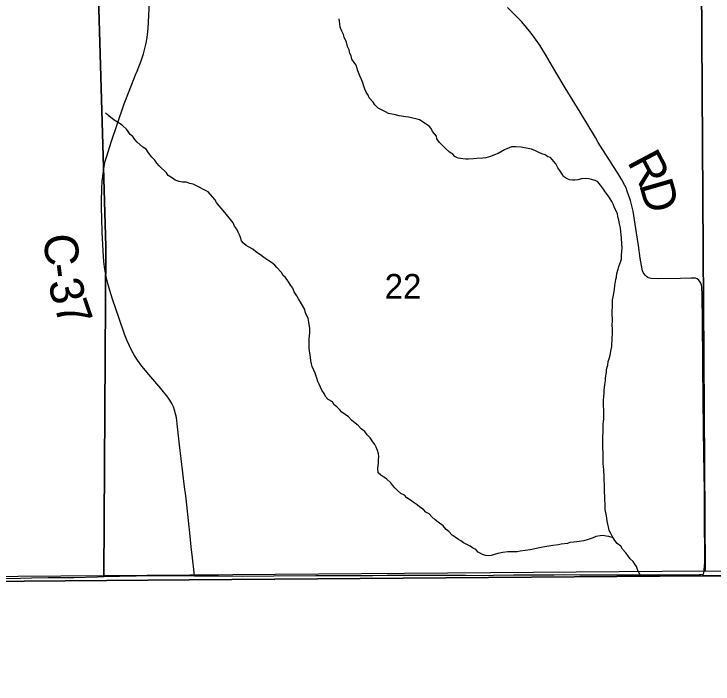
# Model space of a CAD drawing. Extents: x 1985906 to 2360102, y 891258 to 1222054.
# Drawn here: x 2187673 to 2193915, y 971844 to 977823 of the extents above; entities that cross this region are included whole.
import ezdxf

# ---------------------------------------------------------------- set-up
doc = ezdxf.new("R2010")
doc.units = 0
for name, color, linetype in [('GM_X_Adjacent_County', 7, 'Continuous'), ('GM_X_County', 7, 'Continuous'), ('GM_X_County_Road', 7, 'Continuous'), ('GM_X_County_Road_Text', 7, 'Continuous'), ('GM_X_Minor_River', 7, 'Continuous'), ('GM_X_Section', 7, 'Continuous'), ('GM_X_Section_Text', 7, 'Continuous'), ('GM_X_Township', 7, 'Continuous'), ('GM_X_Township_Road', 7, 'Continuous'), ('GM_X_Township_Road_Text', 7, 'Continuous')]:
    doc.layers.add(name, color=color, linetype=linetype)

msp = doc.modelspace()

# ---------------------------------------------------------------- linework, layer by layer
at = {"layer": 'GM_X_Adjacent_County'}
msp.add_lwpolyline([(2175875.3, 972587.6), (2177694.5, 972632.7), (2179259.4, 972671.4), (2182232.7, 972715.7), (2189237.6, 972772.4), (2193820, 972810.4), (2200105.5, 972809.1), (2204646.2, 972821.7), (2204662.3, 968293.6)], dxfattribs=at)
at = {"layer": 'GM_X_County'}
msp.add_lwpolyline([(2204498.2, 1002246.1), (2204523.9, 998045.8), (2204528.4, 997304.2), (2204539.2, 995544.8), (2204547.9, 994124.7), (2204620.5, 987649.6), (2204600.2, 985575.8), (2204618, 980821.8), (2204646, 972876.6), (2204646.2, 972821.7), (2200105.5, 972809.1), (2193820, 972810.4), (2189237.6, 972772.4), (2182232.7, 972715.7), (2179259.4, 972671.4), (2177694.5, 972632.7), (2175875.3, 972587.6)], dxfattribs=at)
at = {"layer": 'GM_X_County_Road'}
msp.add_lwpolyline([(2189286.3, 972810.6), (2189283, 972838.5), (2189267.4, 972968.9), (2189256.2, 973066.7), (2189246.1, 973164.6), (2189215.8, 973441.4), (2189206.7, 973523), (2189196.9, 973604.5), (2189151.5, 973977), (2189133.4, 974140.2), (2189123, 974221.8), (2189116.3, 974254.3), (2189107.5, 974286.3), (2189096.5, 974317.6), (2189082.6, 974347.9), (2189065.7, 974376.6), (2189046.3, 974403.5), (2188984.6, 974480.6), (2188878.3, 974605.8), (2188815.6, 974681.6), (2188775.9, 974733.5), (2188749, 974774.3), (2188725.2, 974817), (2188703.7, 974861.1), (2188684.3, 974906.1), (2188661.1, 974967.3), (2188613.6, 975107.1), (2188554, 975277.4), (2188529.3, 975355.4), (2188511.2, 975418.3), (2188495.7, 975481.7), (2188484.7, 975546.1), (2188476.6, 975611), (2188468.3, 975709), (2188462.4, 975823.6), (2188462, 975872.8), (2188458.5, 976004.1), (2188455.7, 976086.2), (2188455.1, 976151.6), (2188457.6, 976266.3), (2188461.5, 976331.6), (2188468.3, 976396.7), (2188477.7, 976461.3), (2188488.4, 976508.9), (2188502.2, 976555.9), (2188542.4, 976680.9), (2188594.1, 976836.6), (2188658.4, 977022.7), (2188700.9, 977134.7), (2188757.5, 977279.1), (2188771.9, 977314.5), (2188807.8, 977406.2), (2188830.6, 977468.1), (2188855, 977564), (2188862.4, 977612.9), (2188870.9, 977694.7), (2188878.1, 977809.6), (2188886.1, 977990)], dxfattribs=at)
at = {"layer": 'GM_X_Minor_River'}
for points in [[(2192741, 976351.5), (2192707.1, 976343.2), (2192681.1, 976340.9), (2192659.1, 976340.7), (2192633, 976344.5), (2192606.9, 976354.3), (2192578.7, 976372.1), (2192566.5, 976394), (2192548.2, 976425.9), (2192529.9, 976449.8), (2192511.6, 976485.7), (2192493.3, 976507.5), (2192463, 976541.3), (2192440.9, 976549.1), (2192414.7, 976564.9), (2192386.6, 976574.7), (2192352.4, 976590.4), (2192328.3, 976602.2), (2192294.2, 976615.9), (2192230, 976629.4), (2192201.9, 976635.1), (2192153.9, 976638.7), (2192115.9, 976636.4), (2192093.9, 976630.2), (2192052.1, 976609.8), (2191996.4, 976579.2), (2191964.5, 976564.9), (2191926.6, 976552.5), (2191886.7, 976540.2), (2191860.8, 976535.9), (2191806.8, 976533.4), (2191776.8, 976531.1), (2191730.8, 976526.7), (2191706.8, 976528.5), (2191680.8, 976530.3), (2191640.7, 976537.9), (2191608.5, 976551.7), (2191590.3, 976573.5), (2191562.1, 976589.3), (2191519.7, 976629), (2191473.2, 976676.7), (2191448.8, 976710.5), (2191444.6, 976732.5), (2191410.2, 976774.3), (2191397.9, 976800.2), (2191379.7, 976822.1), (2191345.4, 976845.8), (2191295.1, 976879.4), (2191273, 976885.2), (2191196.8, 976902.6), (2191170.7, 976906.3), (2191112.6, 976913.8), (2191078.5, 976923.5), (2191018.4, 976935), (2190990.2, 976948.8), (2190925.8, 976984.3), (2190895.5, 977014), (2190879.3, 977035.9), (2190844.9, 977073.7), (2190834.7, 977097.6), (2190818.4, 977125.5), (2190806.1, 977151.5), (2190795.8, 977179.4), (2190789.5, 977209.4), (2190775.2, 977239.3), (2190760.9, 977271.3), (2190744.4, 977317.2), (2190727.9, 977365.2), (2190711.6, 977391), (2190691.3, 977420.9), (2190683, 977448.9), (2190672.8, 977470.8), (2190666.5, 977504.8), (2190652.2, 977532.8), (2190641.8, 977570.7), (2190621.3, 977616.6), (2190615.1, 977640.6), (2190600.8, 977670.5), (2190586.4, 977706.4), (2190582.1, 977734.5), (2190579.9, 977758.5), (2190577.6, 977780.5)], [(2190308.7, 974897.2), (2190310.4, 974925.3), (2190315.9, 974977.4), (2190315.5, 975017.5), (2190304.9, 975073.5), (2190298.6, 975109.5), (2190282.2, 975141.4), (2190274, 975165.3), (2190269.8, 975187.3), (2190249.4, 975221.2), (2190214.8, 975281), (2190198.5, 975306.9), (2190176.1, 975344.8), (2190161.8, 975376.7), (2190145.5, 975400.6), (2190125.2, 975434.4), (2190098.8, 975472.3), (2190076.6, 975488.1), (2190062.3, 975516), (2190019.9, 975559.7), (2190003.7, 975581.6), (2189971.4, 975605.3), (2189949.2, 975621.2), (2189902.9, 975650.8), (2189878.7, 975670.6), (2189830.3, 975704.2), (2189806.1, 975724.1), (2189767.9, 975745.8), (2189745.8, 975757.6), (2189723.6, 975777.4), (2189705.3, 975799.3), (2189697, 975827.2), (2189686.8, 975851.2), (2189674.5, 975875.1), (2189664.3, 975903.1), (2189642, 975930.9), (2189629.7, 975958.9), (2189583, 976018.5), (2189556.7, 976050.4), (2189506.1, 976110), (2189481.8, 976139.8), (2189465.5, 976167.7), (2189447.2, 976191.6), (2189406.8, 976235.3), (2189370.6, 976253), (2189328.3, 976276.7), (2189272, 976304.2), (2189243.9, 976312), (2189211.8, 976321.7), (2189177.8, 976323.4), (2189147.7, 976329.2), (2189113.6, 976338.9), (2189089.4, 976356.7), (2189051.1, 976382.4), (2189034.9, 976406.3), (2188968.2, 976467.8), (2188950, 976491.7), (2188929.7, 976519.5), (2188905.4, 976545.3), (2188875, 976585.1), (2188854.7, 976617), (2188822.5, 976634.7), (2188772, 976678.3), (2188751.8, 976702.2), (2188735.5, 976730.1), (2188711.3, 976747.9), (2188693, 976773.8), (2188676.8, 976795.7), (2188644.5, 976825.4), (2188622.3, 976843.3), (2188568, 976874.8), (2188519.5, 976914.5), (2188491.3, 976938.3)], [(2193267.8, 972807.7), (2193240.6, 972866.1), (2193232.3, 972892.1), (2193216.1, 972914), (2193201.9, 972935.9), (2193175.6, 972961.7), (2193155.3, 972989.5), (2193135.1, 973013.4), (2193106.7, 973047.2), (2193090.4, 973073.1), (2193060.2, 973098.9), (2193037.9, 973124.7), (2193013.5, 973164.6), (2193003.2, 973186.5), (2192986.9, 973214.4), (2192980.6, 973246.4), (2192974.4, 973270.4), (2192970.1, 973298.4), (2192965.8, 973322.4), (2192963.6, 973344.4), (2192957.3, 973372.4), (2192953, 973400.4), (2192950.5, 973452.5), (2192948.1, 973488.5), (2192947.9, 973514.6), (2192945.4, 973558.6), (2192944.8, 973620.7), (2192942.4, 973662.8), (2192942.1, 973690.8), (2192939.4, 973758.9), (2192937.2, 973780.9), (2192934.9, 973810.9), (2192934, 973899.1), (2192931.3, 973961.2), (2192930.5, 974043.3), (2192933.9, 974099.4), (2192933.3, 974161.5), (2192938.8, 974207.6), (2192938.5, 974239.7), (2192940, 974291.8), (2192937.6, 974327.8), (2192937.1, 974377.9), (2192938.8, 974406), (2192942.4, 974444.1), (2192944.2, 974466.1), (2192947.7, 974518.2), (2192953.3, 974552.3), (2192955.1, 974576.4), (2192962.6, 974626.5), (2192964.4, 974650.6), (2192974, 974690.8), (2192979.6, 974720.9), (2192987.4, 974745), (2192995.1, 974779.1), (2193006.6, 974829.3), (2193010.3, 974855.4), (2193015.5, 974933.5), (2193017.2, 974967.6), (2193016.8, 975003.7), (2193014.3, 975053.7), (2193016, 975077.8), (2193015.1, 975165.9), (2193016.6, 975218), (2193018.3, 975250.1), (2193018.1, 975272.1), (2193023.8, 975300.2), (2193029.5, 975330.3), (2193035.1, 975366.4), (2193038.8, 975400.5), (2193048.3, 975452.7), (2193052, 975474.8), (2193055.7, 975506.9), (2193067.3, 975547), (2193075.1, 975569.2), (2193092.6, 975617.4), (2193096.4, 975639.5), (2193098.1, 975667.5), (2193101.7, 975705.6), (2193103.4, 975733.7), (2193101, 975771.7), (2193096.5, 975823.8), (2193094.2, 975855.8), (2193092, 975877.8), (2193089.6, 975915.9), (2193079.2, 975951.8), (2193074.9, 975983.9), (2193064.6, 976013.8), (2193060.3, 976041.8), (2193037.8, 976087.7), (2193023.4, 976125.6), (2193011.2, 976149.6), (2192982.7, 976197.4), (2192950.3, 976237.2), (2192938, 976259.1), (2192909.7, 976294.9), (2192885.3, 976324.7), (2192861.2, 976338.5), (2192831.1, 976346.3), (2192805, 976352.1), (2192777, 976353.8), (2192741, 976351.5)], [(2193023.3, 973148.4), (2192985.5, 973160.3), (2192961.5, 973162.1), (2192929.4, 973167.8), (2192907.4, 973165.6), (2192867.5, 973159.2), (2192843.6, 973147), (2192791.7, 973130.5), (2192761.8, 973122.2), (2192699.9, 973111.7), (2192671.9, 973109.4), (2192635.9, 973107.1), (2192614, 973098.9), (2192558, 973090.4), (2192536.1, 973086.2), (2192484.1, 973079.7), (2192448.1, 973073.4), (2192394.2, 973064.9), (2192350.3, 973056.5), (2192312.3, 973048.1), (2192282.4, 973041.8), (2192192.5, 973029), (2192166.5, 973024.8), (2192114.5, 973022.3), (2192082.5, 973022), (2192038.5, 973017.6), (2191992.6, 973007.2), (2191964.7, 972998.9), (2191932.8, 972990.6), (2191908.8, 972986.4), (2191882.7, 972990.2), (2191856.6, 973000), (2191818.4, 973021.7), (2191796.2, 973043.5), (2191768, 973059.3), (2191745.8, 973075.1), (2191685.5, 973104.6), (2191663.3, 973122.4), (2191641.2, 973134.3), (2191613, 973154), (2191586.8, 973171.8), (2191556.4, 973203.6), (2191532.2, 973223.4), (2191505.9, 973255.2), (2191459.5, 973286.9), (2191435.3, 973308.7), (2191403, 973336.4), (2191380.7, 973362.3), (2191350.6, 973378), (2191328.3, 973401.9), (2191298.1, 973421.7), (2191271.9, 973443.4), (2191237.6, 973467.2), (2191213.4, 973483), (2191181.2, 973504.7), (2191159, 973528.6), (2191126.8, 973544.3), (2191094.5, 973574.1), (2191072.3, 973593.9), (2191056, 973615.8), (2191037.8, 973637.7), (2190999.4, 973673.4), (2190975.2, 973689.2), (2190949, 973709), (2190924.8, 973728.8), (2190922.4, 973768.8), (2190927.9, 973815), (2190927.6, 973845), (2190931.4, 973873.1), (2190927.1, 973899.1), (2190918.8, 973927.1), (2190906.5, 973957), (2190894.3, 973980.9), (2190871.9, 974014.8), (2190853.6, 974040.7), (2190825.3, 974068.5), (2190805, 974096.3), (2190772.8, 974122.1), (2190750.5, 974147.9), (2190688, 974199.4), (2190659.6, 974229.2), (2190601.2, 974270.8), (2190578.9, 974294.6), (2190556.7, 974316.5), (2190532.5, 974336.3), (2190516.2, 974362.2), (2190478, 974383.9), (2190453.7, 974409.7), (2190443.4, 974437.7), (2190423.1, 974465.5), (2190398.6, 974519.4), (2190386.3, 974543.3), (2190376, 974573.3), (2190363.6, 974619.2), (2190337, 974677.1), (2190328.7, 974701.1), (2190324.4, 974727.1), (2190322.1, 974761.1), (2190311.5, 974817.1), (2190309.2, 974845.1), (2190308.7, 974897.2)]]:
    msp.add_lwpolyline(points, dxfattribs=at)
at = {"layer": 'GM_X_Section'}
for points in [[(2188424.7, 978078.6), (2188493.8, 975745.9), (2188476.2, 972810.1), (2183113.3, 972766.8), (2183029.1, 978117.9), (2185068.7, 978068.3)], [(2199220.6, 978150), (2199260.4, 972843.1), (2193843.1, 972850.9), (2193811.8, 978101.2)], [(2188424.7, 978078.6), (2193811.8, 978101.2), (2193843.1, 972850.9), (2188476.2, 972810.1), (2188493.8, 975745.9)]]:
    msp.add_lwpolyline(points, close=True, dxfattribs=at)
at = {"layer": 'GM_X_Township'}
msp.add_lwpolyline([(2200105.5, 972809.1), (2193820, 972810.4), (2189237.6, 972772.4), (2182232.7, 972715.7), (2179259.4, 972671.4), (2177694.5, 972632.7), (2175875.3, 972587.6)], dxfattribs=at)
at = {"layer": 'GM_X_Township_Road'}
for points in [[(2193830.4, 972824.7), (2193834.2, 972848.6), (2193835.8, 972862.5), (2193840.6, 972929.2), (2193841.8, 972994.9), (2193841.1, 973076.8), (2193839.1, 973223.6), (2193837.1, 973566.4), (2193836.5, 973729.5), (2193832.8, 973909.6), (2193829.5, 974105.9), (2193828.2, 974187.8), (2193825.8, 974319), (2193826, 974384.3), (2193825.5, 974466.4), (2193824.6, 974597.6), (2193823.4, 974810.8), (2193821.6, 974991.1), (2193820.1, 975138.5), (2193818.3, 975253.2), (2193817.1, 975335.1), (2193815.6, 975368.3), (2193813.4, 975385), (2193810.7, 975403.4), (2193805.8, 975422.2), (2193797.6, 975437.3), (2193787.2, 975449.3), (2193773.9, 975459), (2193756.7, 975464.8), (2193737.7, 975466.9), (2193718.9, 975467.1), (2193623.2, 975463.7), (2193426.9, 975461.2), (2193362, 975463.5), (2193346.6, 975466.3), (2193332.4, 975471.8), (2193319.8, 975480.3), (2193308.7, 975491.4), (2193299.3, 975504), (2193291.7, 975517.7), (2193286.3, 975532.4), (2193275.2, 975579.8), (2193263.8, 975644.1), (2193248.7, 975756.1), (2193232.7, 975870.5), (2193201.4, 976062.4), (2193177.7, 976159.3), (2193148.4, 976242.3), (2193138, 976272.3), (2193127.5, 976293.3), (2193101.7, 976344.2), (2193066.2, 976401.4), (2193021.6, 976470.5), (2192990.9, 976518.6), (2192931.6, 976611.4), (2192890.2, 976677.8), (2192865.1, 976719.9), (2192728.6, 976947.3), (2192704.7, 976984.6), (2192593.3, 977165), (2192500.9, 977319.7), (2192418.4, 977461.3), (2192367.2, 977545.4), (2192330.9, 977600), (2192291.9, 977652.9), (2192250.3, 977703.7), (2192206.2, 977752.3), (2192080.7, 977881.7)], [(2187536.3, 972786.8), (2187732.5, 972789.7), (2187830.4, 972791.6), (2187977.6, 972794.1), (2188108.8, 972793.9), (2188207, 972795.5), (2188419.7, 972801.5), (2188534.3, 972806), (2188616.2, 972807.4), (2188763.6, 972809.3), (2189009.3, 972812.6), (2189107.6, 972812.5), (2189222.4, 972810.8), (2189286.3, 972810.6)], [(2189286.3, 972810.6), (2189353.4, 972810.1), (2189500.9, 972809), (2189714, 972807.3), (2189992.5, 972808.8), (2190369.2, 972810.7), (2190549.4, 972812.2), (2190647.5, 972812.3), (2190761.6, 972810.9), (2190875.3, 972811.4), (2191005.4, 972813.9), (2191119.8, 972815.9), (2191185.3, 972816.5), (2191267, 972816), (2191447.1, 972815.2), (2191709.1, 972813.7), (2191872.8, 972812.7), (2191954.6, 972814.3), (2192134.6, 972816.7), (2192249.3, 972817.7), (2192396.8, 972818), (2192495.2, 972819.2), (2192577, 972820.1), (2192724.5, 972819.4), (2192904.8, 972819), (2193068.7, 972818.9), (2193249.1, 972818.8), (2193429.4, 972819.2), (2193642.6, 972819), (2193757.4, 972818.8), (2193790.1, 972820.3), (2193805.2, 972821.2), (2193830.4, 972824.7)]]:
    msp.add_lwpolyline(points, dxfattribs=at)

# ---------------------------------------------------------------- texts
at = {"layer": 'GM_X_County_Road_Text'}
for s, rotation, p in [('C', 272.54949, (2187942.4, 975857.5)), ('-', 277.20171, (2187955.6, 975584.8)), ('3', 282.94891, (2187976.8, 975430.2)), ('7', 288.84183, (2188027.5, 975217.7))]:
    msp.add_text(s, height=300, rotation=rotation, dxfattribs=at).set_placement(p)
at = {"layer": 'GM_X_Section_Text'}
msp.add_text('22', height=221, rotation=0.00001, dxfattribs=at).set_placement((2190982.6, 975282.2))
at = {"layer": 'GM_X_Township_Road_Text'}
for s, rotation, p in [('R', 297.85944, (2193143.7, 976505.1)), ('D', 286.02897, (2193252.7, 976302.4))]:
    msp.add_text(s, height=300, rotation=rotation, dxfattribs=at).set_placement(p)

doc.saveas('drawing.dxf')
